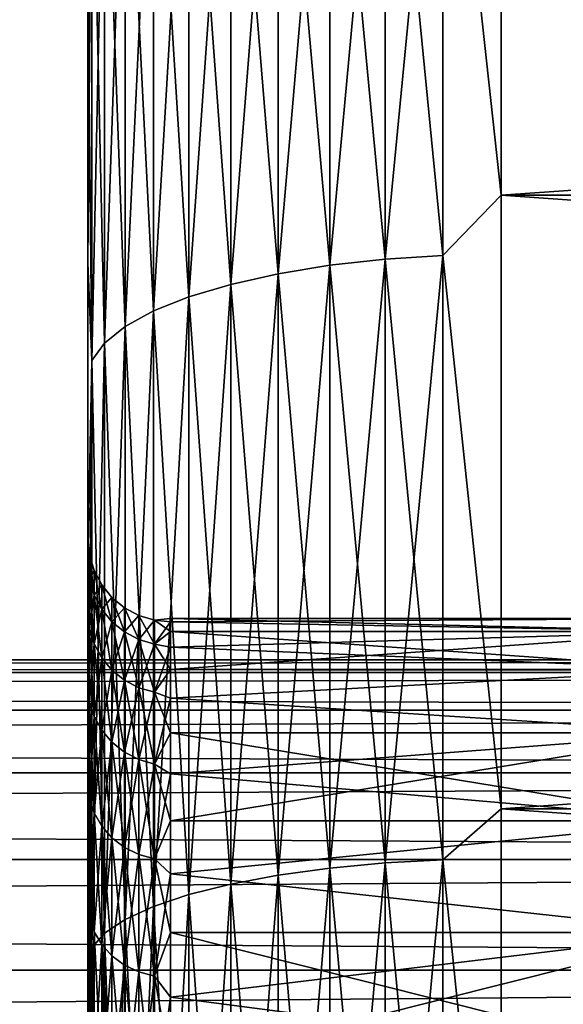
# Model space of a CAD drawing. Header units: metres. Extents: x -17 to 65, y -30 to 30.
# Tile 301 of 413: x 42.8 to 44.2, y 7.2 to 9.5. Entities that reach past the tile are written whole.
import ezdxf

# ---------------------------------------------------------------- set-up
doc = ezdxf.new("R2010")
doc.units = ezdxf.units.M
doc.layers.add('solid_508461', color=7, linetype='CONTINUOUS')

msp = doc.modelspace()

# ---------------------------------------------------------------- linework, layer by layer
at = {"layer": 'solid_508461'}
for points in [[(43.858959, 10.415686, 28.12319), (44, 9.123446, 28.579062), (44, 10.582563, 28.071505)], [(43.858959, 10.415686, -28.12319), (44, 10.582563, -28.071505), (44, 9.123446, -28.579062)], [(44, 9.123446, 28.579062), (65, 9.123444, 28.579062), (65, 10.582579, 28.071493)], [(44, 10.582563, 28.071505), (44, 9.123446, 28.579062), (65, 10.582579, 28.071493)], [(44, 10.582563, -28.071505), (65, 10.582579, -28.071493), (65, 9.123444, -28.579062)], [(44, 9.123446, -28.579062), (44, 10.582563, -28.071505), (65, 9.123444, -28.579062)], [(43.719364, 10.405201, -28.094879), (43.719364, 8.968863, -28.585835), (43.585495, 10.387917, -28.04821)], [(43.719364, 10.405201, 28.094879), (43.585495, 10.387917, 28.04821), (43.585495, 8.953965, 28.538349)], [(43.719364, 8.968863, 28.585835), (43.719364, 10.405201, 28.094879), (43.585495, 8.953965, 28.538349)], [(43.858959, 10.415686, -28.12319), (43.858959, 8.977901, -28.614639), (43.719364, 10.405201, -28.094879)], [(43.858959, 10.415686, 28.12319), (43.719364, 10.405201, 28.094879), (43.719364, 8.968863, 28.585835)], [(43.858959, 8.977901, 28.614639), (43.858959, 10.415686, 28.12319), (43.719364, 8.968863, 28.585835)], [(43.858959, 8.977901, -28.614639), (43.719364, 8.968863, -28.585835), (43.719364, 10.405201, -28.094879)], [(43.858959, 8.977901, 28.614639), (44, 9.123446, 28.579062), (43.858959, 10.415686, 28.12319)], [(43.858959, 10.415686, -28.12319), (44, 9.123446, -28.579062), (43.858959, 8.977901, -28.614639)], [(43.585495, 10.387917, -28.04821), (43.585495, 8.953965, -28.538349), (43.460079, 10.364185, -27.984133)], [(43.585495, 10.387917, 28.04821), (43.460079, 10.364185, 27.984133), (43.460079, 8.93351, 28.473154)], [(43.585495, 8.953965, 28.538349), (43.585495, 10.387917, 28.04821), (43.460079, 8.93351, 28.473154)], [(43.719364, 8.968863, -28.585835), (43.585495, 8.953965, -28.538349), (43.585495, 10.387917, -28.04821)], [(43.460079, 10.364185, -27.984133), (43.460079, 8.93351, -28.473154), (43.34568, 10.334491, -27.903955)], [(43.460079, 10.364185, 27.984133), (43.34568, 10.334491, 27.903955), (43.34568, 8.907914, 28.391575)], [(43.460079, 8.93351, 28.473154), (43.460079, 10.364185, 27.984133), (43.34568, 8.907914, 28.391575)], [(43.585495, 8.953965, -28.538349), (43.460079, 8.93351, -28.473154), (43.460079, 10.364185, -27.984133)], [(43.34568, 10.334491, -27.903955), (43.34568, 8.907914, -28.391575), (43.244625, 10.299438, -27.809313)], [(43.34568, 10.334491, 27.903955), (43.244625, 10.299438, 27.809313), (43.244625, 8.877701, 28.295279)], [(43.34568, 8.907914, 28.391575), (43.34568, 10.334491, 27.903955), (43.244625, 8.877701, 28.295279)], [(43.460079, 8.93351, -28.473154), (43.34568, 8.907914, -28.391575), (43.34568, 10.334491, -27.903955)], [(43.244625, 10.299438, -27.809313), (43.244625, 8.877701, -28.295279), (43.158978, 10.259745, -27.702137)], [(43.244625, 10.299438, 27.809313), (43.158978, 10.259745, 27.702137), (43.158978, 8.843487, 28.18623)], [(43.244625, 8.877701, 28.295279), (43.244625, 10.299438, 27.809313), (43.158978, 8.843487, 28.18623)], [(43.34568, 8.907914, -28.391575), (43.244625, 8.877701, -28.295279), (43.244625, 10.299438, -27.809313)], [(43.158978, 10.259745, -27.702137), (43.158978, 8.843487, -28.18623), (43.090488, 10.216218, -27.584612)], [(43.158978, 10.259745, 27.702137), (43.090488, 10.216218, 27.584612), (43.090488, 8.805968, 28.06665)], [(43.158978, 8.843487, 28.18623), (43.158978, 10.259745, 27.702137), (43.090488, 8.805968, 28.06665)], [(43.244625, 8.877701, -28.295279), (43.158978, 8.843487, -28.18623), (43.158978, 10.259745, -27.702137)], [(43.090488, 10.216218, -27.584612), (43.090488, 8.805968, -28.06665), (43.040546, 10.169747, -27.459135)], [(43.090488, 10.216218, 27.584612), (43.040546, 10.169747, 27.459135), (43.040546, 8.765912, 27.938982)], [(43.090488, 8.805968, 28.06665), (43.090488, 10.216218, 27.584612), (43.040546, 8.765912, 27.938982)], [(43.158978, 8.843487, -28.18623), (43.090488, 8.805968, -28.06665), (43.090488, 10.216218, -27.584612)], [(43.040546, 10.169747, -27.459135), (43.040546, 8.765912, -27.938982), (43.010178, 10.121279, -27.328268)], [(43.040546, 10.169747, 27.459135), (43.010178, 10.121279, 27.328268), (43.010178, 8.724134, 27.805826)], [(43.040546, 8.765912, 27.938982), (43.040546, 10.169747, 27.459135), (43.010178, 8.724134, 27.805826)], [(43.090488, 8.805968, -28.06665), (43.040546, 8.765912, -27.938982), (43.040546, 10.169747, -27.459135)], [(43.010178, 10.121279, -27.328268), (43.010178, 8.724134, -27.805826), (43, 9.678773, -27.337179)], [(43.010178, 10.121279, 27.328268), (43, 9.678763, 27.337181), (43, 8.95975, 27.581203)], [(43.010178, 8.724134, 27.805826), (43.010178, 10.121279, 27.328268), (43, 8.95975, 27.581203)], [(43.040546, 8.765912, -27.938982), (43.010178, 8.724134, -27.805826), (43.010178, 10.121279, -27.328268)], [(43, 9.678763, 27.337181), (43, 9.678773, -27.337179), (43, 8.959761, -27.5812)], [(43.010178, 8.724134, -27.805826), (43, 8.959761, -27.5812), (43, 9.678773, -27.337179)], [(43, 8.95975, 27.581203), (43, 9.678763, 27.337181), (43, 8.959761, -27.5812)], [(43.858959, 8.977901, 28.614639), (44, 7.640134, 29.010832), (44, 9.123446, 28.579062)], [(43.858959, 8.977901, -28.614639), (44, 9.123446, -28.579062), (44, 7.640134, -29.010832)], [(44, 9.123446, 28.579062), (44, 7.640134, 29.010832), (65, 9.123444, 28.579062)], [(44, 9.123446, -28.579062), (65, 9.123444, -28.579062), (65, 7.640128, -29.010834)], [(44, 7.640134, -29.010832), (44, 9.123446, -28.579062), (65, 7.640128, -29.010834)], [(44, 7.640134, 29.010832), (65, 7.640128, 29.010834), (65, 9.123444, 28.579062)], [(43.858959, 8.977901, -28.614639), (43.858959, 7.51707, -29.032637), (43.719364, 8.968863, -28.585835)], [(43.858959, 8.977901, 28.614639), (43.719364, 8.968863, 28.585835), (43.719364, 7.509503, 29.00341)], [(43.858959, 7.51707, 29.032637), (43.858959, 8.977901, 28.614639), (43.719364, 7.509503, 29.00341)], [(43.858959, 7.51707, 29.032637), (44, 7.640134, 29.010832), (43.858959, 8.977901, 28.614639)], [(43.858959, 8.977901, -28.614639), (44, 7.640134, -29.010832), (43.858959, 7.51707, -29.032637)], [(43, 8.95975, 27.581203), (43, 8.959761, -27.5812), (43, 8.234704, -27.806286)], [(43.010178, 8.724134, -27.805826), (43, 8.234704, -27.806286), (43, 8.959761, -27.5812)], [(43, 8.292507, -0.352566), (43, 8.95975, 27.581203), (43, 8.234704, -27.806286)], [(43, 8.292507, 0.352562), (43, 8.234694, 27.80629), (43, 8.95975, 27.581203)], [(43.010178, 8.724134, 27.805826), (43, 8.95975, 27.581203), (43, 8.234694, 27.80629)], [(43, 8.292507, -0.352566), (43, 8.292507, 0.352562), (43, 8.95975, 27.581203)], [(43.585495, 8.953965, -28.538349), (43.585495, 7.497029, -28.955233), (43.460079, 8.93351, -28.473154)], [(43.585495, 8.953965, 28.538349), (43.460079, 8.93351, 28.473154), (43.460079, 7.479902, 28.889082)], [(43.585495, 7.497029, 28.955233), (43.585495, 8.953965, 28.538349), (43.460079, 7.479902, 28.889082)], [(43.719364, 8.968863, -28.585835), (43.719364, 7.509503, -29.00341), (43.585495, 8.953965, -28.538349)], [(43.719364, 8.968863, 28.585835), (43.585495, 8.953965, 28.538349), (43.585495, 7.497029, 28.955233)], [(43.719364, 7.509503, 29.00341), (43.719364, 8.968863, 28.585835), (43.585495, 7.497029, 28.955233)], [(43.719364, 7.509503, -29.00341), (43.585495, 7.497029, -28.955233), (43.585495, 8.953965, -28.538349)], [(43.858959, 7.51707, -29.032637), (43.719364, 7.509503, -29.00341), (43.719364, 8.968863, -28.585835)], [(43.460079, 8.93351, -28.473154), (43.460079, 7.479902, -28.889082), (43.34568, 8.907914, -28.391575)], [(43.460079, 8.93351, 28.473154), (43.34568, 8.907914, 28.391575), (43.34568, 7.458471, 28.806313)], [(43.460079, 7.479902, 28.889082), (43.460079, 8.93351, 28.473154), (43.34568, 7.458471, 28.806313)], [(43.585495, 7.497029, -28.955233), (43.460079, 7.479902, -28.889082), (43.460079, 8.93351, -28.473154)], [(43.34568, 8.907914, -28.391575), (43.34568, 7.458471, -28.806313), (43.244625, 8.877701, -28.295279)], [(43.34568, 8.907914, 28.391575), (43.244625, 8.877701, 28.295279), (43.244625, 7.433174, 28.708611)], [(43.34568, 7.458471, 28.806313), (43.34568, 8.907914, 28.391575), (43.244625, 7.433174, 28.708611)], [(43.460079, 7.479902, -28.889082), (43.34568, 7.458471, -28.806313), (43.34568, 8.907914, -28.391575)], [(43.244625, 8.877701, -28.295279), (43.244625, 7.433174, -28.708611), (43.158978, 8.843487, -28.18623)], [(43.244625, 8.877701, 28.295279), (43.158978, 8.843487, 28.18623), (43.158978, 7.404527, 28.597967)], [(43.244625, 7.433174, 28.708611), (43.244625, 8.877701, 28.295279), (43.158978, 7.404527, 28.597967)], [(43.34568, 7.458471, -28.806313), (43.244625, 7.433174, -28.708611), (43.244625, 8.877701, -28.295279)], [(43.158978, 8.843487, -28.18623), (43.158978, 7.404527, -28.597967), (43.090488, 8.805968, -28.06665)], [(43.158978, 8.843487, 28.18623), (43.090488, 8.805968, 28.06665), (43.090488, 7.373113, 28.476643)], [(43.158978, 7.404527, 28.597967), (43.158978, 8.843487, 28.18623), (43.090488, 7.373113, 28.476643)], [(43.244625, 7.433174, -28.708611), (43.158978, 7.404527, -28.597967), (43.158978, 8.843487, -28.18623)], [(43.090488, 8.805968, -28.06665), (43.090488, 7.373113, -28.476643), (43.040546, 8.765912, -27.938982)], [(43.090488, 8.805968, 28.06665), (43.040546, 8.765912, 27.938982), (43.040546, 7.339575, 28.347109)], [(43.090488, 7.373113, 28.476643), (43.090488, 8.805968, 28.06665), (43.040546, 7.339575, 28.347109)], [(43.158978, 7.404527, -28.597967), (43.090488, 7.373113, -28.476643), (43.090488, 8.805968, -28.06665)], [(43.040546, 8.765912, -27.938982), (43.040546, 7.339575, -28.347109), (43.010178, 8.724134, -27.805826)], [(43.040546, 8.765912, 27.938982), (43.010178, 8.724134, 27.805826), (43.010178, 7.304595, 28.212008)], [(43.040546, 7.339575, 28.347109), (43.040546, 8.765912, 27.938982), (43.010178, 7.304595, 28.212008)], [(43.090488, 7.373113, -28.476643), (43.040546, 7.339575, -28.347109), (43.040546, 8.765912, -27.938982)], [(43.010178, 8.724134, -27.805826), (43.010178, 7.304595, -28.212008), (43, 8.234704, -27.806286)], [(43.010178, 8.724134, 27.805826), (43, 8.234694, 27.80629), (43, 7.503866, 28.012354)], [(43.010178, 7.304595, 28.212008), (43.010178, 8.724134, 27.805826), (43, 7.503866, 28.012354)], [(43.040546, 7.339575, -28.347109), (43.010178, 7.304595, -28.212008), (43.010178, 8.724134, -27.805826)], [(43, 8.23267, -1.055049), (43, 8.292507, -0.352566), (43, 8.234704, -27.806286)], [(43, 8.292507, 0.352562), (43, 8.232671, 1.055044), (43, 8.234694, 27.80629)], [(43.003796, 8.194301, 1.049321), (43, 8.232671, 1.055044), (43, 8.292507, 0.352562)], [(43.003796, 8.25377, 0.350616), (43, 8.292507, 0.352562), (43, 8.292507, -0.352566)], [(43.003796, 8.194301, 1.049321), (43, 8.292507, 0.352562), (43.003796, 8.25377, 0.350616)], [(43.003796, 8.194301, -1.049321), (43, 8.292507, -0.352566), (43, 8.23267, -1.055049)], [(43.003796, 8.25377, -0.350616), (43, 8.292507, -0.352566), (43.003796, 8.194301, -1.049321)], [(43.003796, 8.25377, 0.350616), (43, 8.292507, -0.352566), (43.003796, 8.25377, -0.350616)], [(43, 8.23267, -1.055049), (43, 8.234704, -27.806286), (43, 7.503875, -28.012352)], [(43.010178, 7.304595, -28.212008), (43, 7.503875, -28.012352), (43, 8.234704, -27.806286)], [(43, 7.700548, 3.097018), (43, 7.503866, 28.012354), (43, 8.234694, 27.80629)], [(43, 7.935623, 2.432258), (43, 7.700548, 3.097018), (43, 8.234694, 27.80629)], [(43, 8.113411, 1.750009), (43, 7.935623, 2.432258), (43, 8.234694, 27.80629)], [(43, 8.232671, 1.055044), (43, 8.113411, 1.750009), (43, 8.234694, 27.80629)], [(43.003796, 8.25377, -0.350616), (43.015148, 8.216235, -0.349021), (43.015148, 8.216235, 0.349021)], [(43.003796, 8.25377, -0.350616), (43.003796, 8.194301, -1.049321), (43.015148, 8.216235, -0.349021)], [(43.003796, 8.25377, 0.350616), (43.015148, 8.216235, 0.349021), (43.015148, 8.157037, 1.044549)], [(43.003796, 8.25377, 0.350616), (43.003796, 8.25377, -0.350616), (43.015148, 8.216235, 0.349021)], [(43.003796, 8.194301, 1.049321), (43.003796, 8.25377, 0.350616), (43.015148, 8.157037, 1.044549)], [(43.003796, 8.075792, 1.740466), (43, 8.113411, 1.750009), (43, 8.232671, 1.055044)], [(43.003796, 8.075792, 1.740466), (43, 8.232671, 1.055044), (43.003796, 8.194301, 1.049321)], [(43, 8.11341, -1.750013), (43, 8.23267, -1.055049), (43, 7.503875, -28.012352)], [(43.003796, 8.075792, -1.740466), (43, 8.23267, -1.055049), (43, 8.11341, -1.750013)], [(43.003796, 8.194301, -1.049321), (43, 8.23267, -1.055049), (43.003796, 8.075792, -1.740466)], [(43.003796, 8.194301, -1.049321), (43.015148, 8.157037, -1.044549), (43.015148, 8.216235, -0.349021)], [(43.015148, 8.216235, -0.349021), (43.033619, 8.181638, -0.347552), (43.033619, 8.181638, 0.347552)], [(43.015148, 8.216235, -0.349021), (43.015148, 8.157037, -1.044549), (43.033619, 8.181638, -0.347552)], [(43.015148, 8.216235, 0.349021), (43.033619, 8.181638, 0.347552), (43.033619, 8.122689, 1.040151)], [(43.015148, 8.216235, 0.349021), (43.015148, 8.216235, -0.349021), (43.033619, 8.181638, 0.347552)], [(43.015148, 8.157037, 1.044549), (43.015148, 8.216235, 0.349021), (43.033619, 8.122689, 1.040151)], [(43.003796, 8.194301, -1.049321), (43.003796, 8.075792, -1.740466), (43.015148, 8.157037, -1.044549)], [(43.003796, 8.194301, 1.049321), (43.015148, 8.157037, 1.044549), (43.015148, 8.039067, 1.732551)], [(43.003796, 8.075792, 1.740466), (43.003796, 8.194301, 1.049321), (43.015148, 8.039067, 1.732551)], [(43.015148, 8.157037, -1.044549), (43.033619, 8.122689, -1.040151), (43.033619, 8.181638, -0.347552)], [(43.033619, 8.181638, -0.347552), (43.058495, 8.151311, -0.346263), (43.058495, 8.151311, 0.346263)], [(43.033619, 8.181638, -0.347552), (43.033619, 8.122689, -1.040151), (43.058495, 8.151311, -0.346263)], [(43.033619, 8.181638, 0.347552), (43.058495, 8.151311, 0.346263), (43.058495, 8.092581, 1.036295)], [(43.033619, 8.181638, 0.347552), (43.033619, 8.181638, -0.347552), (43.058495, 8.151311, 0.346263)], [(43.033619, 8.122689, 1.040151), (43.033619, 8.181638, 0.347552), (43.058495, 8.092581, 1.036295)], [(43.003796, 8.075792, -1.740466), (43.015148, 8.039067, -1.732551), (43.015148, 8.157037, -1.044549)], [(43.015148, 8.157037, -1.044549), (43.015148, 8.039067, -1.732551), (43.033619, 8.122689, -1.040151)], [(43.015148, 8.157037, 1.044549), (43.033619, 8.122689, 1.040151), (43.033619, 8.005216, 1.725256)], [(43.015148, 8.039067, 1.732551), (43.015148, 8.157037, 1.044549), (43.033619, 8.005216, 1.725256)], [(43.033619, 8.122689, -1.040151), (43.058495, 8.092581, -1.036295), (43.058495, 8.151311, -0.346263)], [(43.058495, 8.151311, -0.346263), (43.088821, 8.126421, -0.345206), (43.088821, 8.126421, 0.345206)], [(43.058495, 8.151311, -0.346263), (43.058495, 8.092581, -1.036295), (43.088821, 8.126421, -0.345206)], [(43.058495, 8.151311, 0.346263), (43.088821, 8.126421, 0.345206), (43.088821, 8.06787, 1.033131)], [(43.058495, 8.151311, 0.346263), (43.058495, 8.151311, -0.346263), (43.088821, 8.126421, 0.345206)], [(43.058495, 8.092581, 1.036295), (43.058495, 8.151311, 0.346263), (43.088821, 8.06787, 1.033131)], [(43.015148, 8.039067, -1.732551), (43.033619, 8.005216, -1.725256), (43.033619, 8.122689, -1.040151)], [(43.033619, 8.122689, -1.040151), (43.033619, 8.005216, -1.725256), (43.058495, 8.092581, -1.036295)], [(43.033619, 8.122689, 1.040151), (43.058495, 8.092581, 1.036295), (43.058495, 7.975543, 1.718861)], [(43.033619, 8.005216, 1.725256), (43.033619, 8.122689, 1.040151), (43.058495, 7.975543, 1.718861)], [(43.058495, 8.092581, -1.036295), (43.088821, 8.06787, -1.033131), (43.088821, 8.126421, -0.345206)], [(43.088821, 8.126421, -0.345206), (43.123428, 8.107927, -0.344421), (43.123428, 8.107927, 0.344421)], [(43.088821, 8.126421, -0.345206), (43.088821, 8.06787, -1.033131), (43.123428, 8.107927, -0.344421)], [(43.088821, 8.126421, 0.345206), (43.123428, 8.107927, 0.344421), (43.123428, 8.049509, 1.03078)], [(43.088821, 8.126421, 0.345206), (43.088821, 8.126421, -0.345206), (43.123428, 8.107927, 0.344421)], [(43.088821, 8.06787, 1.033131), (43.088821, 8.126421, 0.345206), (43.123428, 8.049509, 1.03078)], [(43.003796, 7.899097, 2.419071), (43, 7.935623, 2.432258), (43, 8.113411, 1.750009)], [(43.003796, 7.899097, 2.419071), (43, 8.113411, 1.750009), (43.003796, 8.075792, 1.740466)], [(43, 7.935622, -2.432262), (43, 8.11341, -1.750013), (43, 7.503875, -28.012352)], [(43.003796, 7.899097, -2.419071), (43, 8.11341, -1.750013), (43, 7.935622, -2.432262)], [(43.003796, 8.075792, -1.740466), (43, 8.11341, -1.750013), (43.003796, 7.899097, -2.419071)], [(43.033619, 8.005216, -1.725256), (43.058495, 7.975543, -1.718861), (43.058495, 8.092581, -1.036295)], [(43.058495, 8.092581, -1.036295), (43.058495, 7.975543, -1.718861), (43.088821, 8.06787, -1.033131)], [(43.058495, 8.092581, 1.036295), (43.088821, 8.06787, 1.033131), (43.088821, 7.95119, 1.713612)], [(43.058495, 7.975543, 1.718861), (43.058495, 8.092581, 1.036295), (43.088821, 7.95119, 1.713612)], [(43.088821, 8.06787, -1.033131), (43.123428, 8.049509, -1.03078), (43.123428, 8.107927, -0.344421)], [(43.123428, 8.107927, -0.344421), (43.16098, 8.096541, -0.343937), (43.16098, 8.096541, 0.343937)], [(43.123428, 8.107927, -0.344421), (43.123428, 8.049509, -1.03078), (43.16098, 8.096541, -0.343937)], [(43.123428, 8.107927, 0.344421), (43.16098, 8.096541, 0.343937), (43.16098, 8.038205, 1.029333)], [(43.123428, 8.107927, 0.344421), (43.123428, 8.107927, -0.344421), (43.16098, 8.096541, 0.343937)], [(43.123428, 8.049509, 1.03078), (43.123428, 8.107927, 0.344421), (43.16098, 8.038205, 1.029333)], [(43.123428, 8.049509, -1.03078), (43.16098, 8.038205, -1.029333), (43.16098, 8.096541, -0.343937)], [(43.16098, 8.096541, -0.343937), (43.200001, 8.092291, -0.353317), (43.200001, 8.1, 0)], [(43.16098, 8.096541, 0.343937), (43.200001, 8.1, 0), (43.200001, 8.092291, 0.353317)], [(43.16098, 8.096541, 0.343937), (43.16098, 8.096541, -0.343937), (43.200001, 8.1, 0)], [(43.16098, 8.096541, -0.343937), (43.16098, 8.038205, -1.029333), (43.200001, 8.092291, -0.353317)], [(43.16098, 8.096541, 0.343937), (43.200001, 8.092291, 0.353317), (43.200001, 8.069177, 0.705961)], [(43.16098, 8.038205, 1.029333), (43.16098, 8.096541, 0.343937), (43.200001, 8.069177, 0.705961)], [(43.16098, 8.038205, -1.029333), (43.200001, 8.069177, -0.705961), (43.200001, 8.092291, -0.353317)], [(43.200001, 8.1, 0), (44.5, 8.099993), (44.5, 8.06918, 0.705921)], [(43.200001, 8.1, 0), (43.200001, 8.092291, -0.353317), (44.5, 8.099993)], [(43.200001, 8.092291, 0.353317), (43.200001, 8.1, 0), (44.5, 8.06918, 0.705921)], [(43.200001, 8.092291, -0.353317), (44.5, 8.06918, -0.705921), (44.5, 8.099993)], [(43.200001, 8.092291, -0.353317), (43.200001, 8.069177, -0.705961), (44.5, 8.06918, -0.705921)], [(43.200001, 8.069177, 0.705961), (43.200001, 8.092291, 0.353317), (44.5, 8.06918, 0.705921)], [(43.003796, 8.075792, -1.740466), (43.003796, 7.899097, -2.419071), (43.015148, 8.039067, -1.732551)], [(43.003796, 8.075792, 1.740466), (43.015148, 8.039067, 1.732551), (43.015148, 7.863175, 2.408071)], [(43.003796, 7.899097, 2.419071), (43.003796, 8.075792, 1.740466), (43.015148, 7.863175, 2.408071)], [(43.058495, 7.975543, -1.718861), (43.088821, 7.95119, -1.713612), (43.088821, 8.06787, -1.033131)], [(43.088821, 8.06787, -1.033131), (43.088821, 7.95119, -1.713612), (43.123428, 8.049509, -1.03078)], [(43.088821, 8.06787, 1.033131), (43.123428, 8.049509, 1.03078), (43.123428, 7.933095, 1.709713)], [(43.088821, 7.95119, 1.713612), (43.088821, 8.06787, 1.033131), (43.123428, 7.933095, 1.709713)], [(43.16098, 8.038205, -1.029333), (43.200001, 8.030704, -1.057262), (43.200001, 8.069177, -0.705961)], [(43.16098, 8.038205, 1.029333), (43.200001, 8.069177, 0.705961), (43.200001, 8.030704, 1.057262)], [(43.200001, 7.976943, -1.40655), (44.5, 7.976933, -1.406573), (44.5, 8.06918, -0.705921)], [(43.200001, 8.030704, -1.057262), (43.200001, 7.976943, -1.40655), (44.5, 8.06918, -0.705921)], [(43.200001, 8.069177, -0.705961), (43.200001, 8.030704, -1.057262), (44.5, 8.06918, -0.705921)], [(43.200001, 8.069177, 0.705961), (44.5, 8.06918, 0.705921), (44.5, 7.976933, 1.406573)], [(43.200001, 8.030704, 1.057262), (43.200001, 8.069177, 0.705961), (44.5, 7.976933, 1.406573)], [(43.088821, 7.95119, -1.713612), (43.123428, 7.933095, -1.709713), (43.123428, 8.049509, -1.03078)], [(43.123428, 8.049509, -1.03078), (43.123428, 7.933095, -1.709713), (43.16098, 8.038205, -1.029333)], [(43.123428, 8.049509, 1.03078), (43.16098, 8.038205, 1.029333), (43.16098, 7.921954, 1.707312)], [(43.123428, 7.933095, 1.709713), (43.123428, 8.049509, 1.03078), (43.16098, 7.921954, 1.707312)], [(43.003796, 7.899097, -2.419071), (43.015148, 7.863175, -2.408071), (43.015148, 8.039067, -1.732551)], [(43.015148, 8.039067, -1.732551), (43.015148, 7.863175, -2.408071), (43.033619, 8.005216, -1.725256)], [(43.015148, 8.039067, 1.732551), (43.033619, 8.005216, 1.725256), (43.033619, 7.830065, 2.397931)], [(43.015148, 7.863175, 2.408071), (43.015148, 8.039067, 1.732551), (43.033619, 7.830065, 2.397931)], [(43.123428, 7.933095, -1.709713), (43.16098, 7.921954, -1.707312), (43.16098, 8.038205, -1.029333)], [(43.16098, 8.038205, -1.029333), (43.16098, 7.921954, -1.707312), (43.200001, 8.030704, -1.057262)], [(43.16098, 8.038205, 1.029333), (43.200001, 8.030704, 1.057262), (43.200001, 7.976943, 1.40655)], [(43.16098, 7.921954, 1.707312), (43.16098, 8.038205, 1.029333), (43.200001, 7.976943, 1.40655)], [(43.16098, 7.921954, -1.707312), (43.200001, 7.976943, -1.40655), (43.200001, 8.030704, -1.057262)], [(43.200001, 7.976943, 1.40655), (43.200001, 8.030704, 1.057262), (44.5, 7.976933, 1.406573)], [(52, 8.000004), (13.5, 7.999997), (13.5, 7.969555, 0.697266)], [(52, 8.000004), (52, 7.969554, -0.697277), (13.5, 7.999997)], [(52, 7.969554, 0.697277), (52, 8.000004), (13.5, 7.969555, 0.697266)], [(52, 7.969554, -0.697277), (13.5, 7.969555, -0.697266), (13.5, 7.999997)], [(43.015148, 7.863175, -2.408071), (43.033619, 7.830065, -2.397931), (43.033619, 8.005216, -1.725256)], [(43.033619, 8.005216, -1.725256), (43.033619, 7.830065, -2.397931), (43.058495, 7.975543, -1.718861)], [(43.033619, 8.005216, 1.725256), (43.058495, 7.975543, 1.718861), (43.058495, 7.801041, 2.389042)], [(43.033619, 7.830065, 2.397931), (43.033619, 8.005216, 1.725256), (43.058495, 7.801041, 2.389042)], [(43.033619, 7.830065, -2.397931), (43.058495, 7.801041, -2.389042), (43.058495, 7.975543, -1.718861)], [(43.058495, 7.975543, -1.718861), (43.058495, 7.801041, -2.389042), (43.088821, 7.95119, -1.713612)], [(43.058495, 7.975543, 1.718861), (43.088821, 7.95119, 1.713612), (43.088821, 7.777221, 2.381747)], [(43.058495, 7.801041, 2.389042), (43.058495, 7.975543, 1.718861), (43.088821, 7.777221, 2.381747)], [(43.16098, 7.921954, -1.707312), (43.200001, 7.907998, -1.753161), (43.200001, 7.976943, -1.40655)], [(43.16098, 7.921954, 1.707312), (43.200001, 7.976943, 1.40655), (43.200001, 7.907998, 1.753161)], [(43.200001, 7.976943, -1.40655), (43.200001, 7.907998, -1.753161), (44.5, 7.976933, -1.406573)], [(43.200001, 7.907998, 1.753161), (43.200001, 7.976943, 1.40655), (44.5, 7.976933, 1.406573)], [(43.200001, 7.907998, -1.753161), (44.5, 7.824023, -2.096348), (44.5, 7.976933, -1.406573)], [(43.200001, 7.907998, 1.753161), (44.5, 7.976933, 1.406573), (44.5, 7.824023, 2.096348)], [(52, 7.87846, -1.389211), (13.5, 7.878464, -1.389162), (13.5, 7.969555, -0.697266)], [(52, 7.969554, -0.697277), (52, 7.87846, -1.389211), (13.5, 7.969555, -0.697266)], [(52, 7.969554, 0.697277), (13.5, 7.969555, 0.697266), (13.5, 7.878464, 1.389162)], [(52, 7.87846, 1.389211), (52, 7.969554, 0.697277), (13.5, 7.878464, 1.389162)], [(43.058495, 7.801041, -2.389042), (43.088821, 7.777221, -2.381747), (43.088821, 7.95119, -1.713612)], [(43.088821, 7.95119, -1.713612), (43.088821, 7.777221, -2.381747), (43.123428, 7.933095, -1.709713)], [(43.088821, 7.95119, 1.713612), (43.123428, 7.933095, 1.709713), (43.123428, 7.759521, 2.376327)], [(43.088821, 7.777221, 2.381747), (43.088821, 7.95119, 1.713612), (43.123428, 7.759521, 2.376327)], [(43.003796, 7.665489, 3.080247), (43, 7.700548, 3.097018), (43, 7.935623, 2.432258)], [(43.003796, 7.665489, 3.080247), (43, 7.935623, 2.432258), (43.003796, 7.899097, 2.419071)], [(43, 7.700546, -3.097023), (43, 7.935622, -2.432262), (43, 7.503875, -28.012352)], [(43.003796, 7.665489, -3.080247), (43, 7.935622, -2.432262), (43, 7.700546, -3.097023)], [(43.003796, 7.899097, -2.419071), (43, 7.935622, -2.432262), (43.003796, 7.665489, -3.080247)], [(43.088821, 7.777221, -2.381747), (43.123428, 7.759521, -2.376327), (43.123428, 7.933095, -1.709713)], [(43.123428, 7.933095, -1.709713), (43.123428, 7.759521, -2.376327), (43.16098, 7.921954, -1.707312)], [(43.123428, 7.933095, 1.709713), (43.16098, 7.921954, 1.707312), (43.16098, 7.748625, 2.37299)], [(43.123428, 7.759521, 2.376327), (43.123428, 7.933095, 1.709713), (43.16098, 7.748625, 2.37299)], [(43.123428, 7.759521, -2.376327), (43.16098, 7.748625, -2.37299), (43.16098, 7.921954, -1.707312)], [(43.16098, 7.921954, -1.707312), (43.16098, 7.748625, -2.37299), (43.200001, 7.907998, -1.753161)], [(43.16098, 7.921954, 1.707312), (43.200001, 7.907998, 1.753161), (43.200001, 7.823999, 2.096434)], [(43.16098, 7.748625, 2.37299), (43.16098, 7.921954, 1.707312), (43.200001, 7.823999, 2.096434)], [(43.16098, 7.748625, -2.37299), (43.200001, 7.823999, -2.096434), (43.200001, 7.907998, -1.753161)], [(43.200001, 7.907998, -1.753161), (43.200001, 7.823999, -2.096434), (44.5, 7.824023, -2.096348)], [(43.200001, 7.823999, 2.096434), (43.200001, 7.907998, 1.753161), (44.5, 7.824023, 2.096348)], [(52, 7.72739, -2.070597), (13.5, 7.727397, -2.07058), (13.5, 7.878464, -1.389162)], [(52, 7.87846, -1.389211), (52, 7.72739, -2.070597), (13.5, 7.878464, -1.389162)], [(52, 7.87846, 1.389211), (13.5, 7.878464, 1.389162), (13.5, 7.727397, 2.07058)], [(52, 7.72739, 2.070597), (52, 7.87846, 1.389211), (13.5, 7.727397, 2.07058)], [(43.003796, 7.899097, -2.419071), (43.003796, 7.665489, -3.080247), (43.015148, 7.863175, -2.408071)], [(43.003796, 7.899097, 2.419071), (43.015148, 7.863175, 2.408071), (43.015148, 7.63063, 3.066239)], [(43.003796, 7.665489, 3.080247), (43.003796, 7.899097, 2.419071), (43.015148, 7.63063, 3.066239)], [(43.003796, 7.665489, -3.080247), (43.015148, 7.63063, -3.066239), (43.015148, 7.863175, -2.408071)], [(43.015148, 7.863175, -2.408071), (43.015148, 7.63063, -3.066239), (43.033619, 7.830065, -2.397931)], [(43.015148, 7.863175, 2.408071), (43.033619, 7.830065, 2.397931), (43.033619, 7.598499, 3.053328)], [(43.015148, 7.63063, 3.066239), (43.015148, 7.863175, 2.408071), (43.033619, 7.598499, 3.053328)], [(43.015148, 7.63063, -3.066239), (43.033619, 7.598499, -3.053328), (43.033619, 7.830065, -2.397931)], [(43.033619, 7.830065, -2.397931), (43.033619, 7.598499, -3.053328), (43.058495, 7.801041, -2.389042)], [(43.033619, 7.830065, 2.397931), (43.058495, 7.801041, 2.389042), (43.058495, 7.570333, 3.04201)], [(43.033619, 7.598499, 3.053328), (43.033619, 7.830065, 2.397931), (43.058495, 7.570333, 3.04201)], [(43.16098, 7.748625, -2.37299), (43.200001, 7.725107, -2.435717), (43.200001, 7.823999, -2.096434)], [(43.16098, 7.748625, 2.37299), (43.200001, 7.823999, 2.096434), (43.200001, 7.725107, 2.435717)], [(43.200001, 7.61151, -2.770363), (44.5, 7.611491, -2.770402), (44.5, 7.824023, -2.096348)], [(43.200001, 7.725107, -2.435717), (43.200001, 7.61151, -2.770363), (44.5, 7.824023, -2.096348)], [(43.200001, 7.823999, -2.096434), (43.200001, 7.725107, -2.435717), (44.5, 7.824023, -2.096348)], [(43.200001, 7.823999, 2.096434), (44.5, 7.824023, 2.096348), (44.5, 7.611491, 2.770402)], [(43.200001, 7.725107, 2.435717), (43.200001, 7.823999, 2.096434), (44.5, 7.611491, 2.770402)], [(43.033619, 7.598499, -3.053328), (43.058495, 7.570333, -3.04201), (43.058495, 7.801041, -2.389042)], [(43.058495, 7.801041, -2.389042), (43.058495, 7.570333, -3.04201), (43.088821, 7.777221, -2.381747)], [(43.058495, 7.801041, 2.389042), (43.088821, 7.777221, 2.381747), (43.088821, 7.547217, 3.032721)], [(43.058495, 7.570333, 3.04201), (43.058495, 7.801041, 2.389042), (43.088821, 7.547217, 3.032721)], [(43.058495, 7.570333, -3.04201), (43.088821, 7.547217, -3.032721), (43.088821, 7.777221, -2.381747)], [(43.088821, 7.777221, -2.381747), (43.088821, 7.547217, -3.032721), (43.123428, 7.759521, -2.376327)], [(43.088821, 7.777221, 2.381747), (43.123428, 7.759521, 2.376327), (43.123428, 7.530041, 3.02582)], [(43.088821, 7.547217, 3.032721), (43.088821, 7.777221, 2.381747), (43.123428, 7.530041, 3.02582)], [(43.088821, 7.547217, -3.032721), (43.123428, 7.530041, -3.02582), (43.123428, 7.759521, -2.376327)], [(43.123428, 7.759521, -2.376327), (43.123428, 7.530041, -3.02582), (43.16098, 7.748625, -2.37299)], [(43.123428, 7.759521, 2.376327), (43.16098, 7.748625, 2.37299), (43.16098, 7.519467, 3.02157)], [(43.123428, 7.530041, 3.02582), (43.123428, 7.759521, 2.376327), (43.16098, 7.519467, 3.02157)], [(43.123428, 7.530041, -3.02582), (43.16098, 7.519467, -3.02157), (43.16098, 7.748625, -2.37299)], [(43.16098, 7.748625, -2.37299), (43.16098, 7.519467, -3.02157), (43.200001, 7.725107, -2.435717)], [(43.16098, 7.748625, 2.37299), (43.200001, 7.725107, 2.435717), (43.200001, 7.61151, 2.770363)], [(43.16098, 7.519467, 3.02157), (43.16098, 7.748625, 2.37299), (43.200001, 7.61151, 2.770363)], [(52, 7.517533, -2.736187), (13.5, 7.51755, -2.736134), (13.5, 7.727397, -2.07058)], [(52, 7.72739, -2.070597), (52, 7.517533, -2.736187), (13.5, 7.727397, -2.07058)], [(52, 7.72739, 2.070597), (13.5, 7.727397, 2.07058), (13.5, 7.51755, 2.736134)], [(52, 7.517533, 2.736187), (52, 7.72739, 2.070597), (13.5, 7.51755, 2.736134)], [(43.16098, 7.519467, -3.02157), (43.200001, 7.61151, -2.770363), (43.200001, 7.725107, -2.435717)], [(43.200001, 7.61151, 2.770363), (43.200001, 7.725107, 2.435717), (44.5, 7.611491, 2.770402)], [(43, 7.700548, 3.097018), (43, 7.409919, 3.739398), (43, 7.503866, 28.012354)], [(43.003796, 7.376651, 3.719229), (43, 7.409919, 3.739398), (43, 7.700548, 3.097018)], [(43.003796, 7.376651, 3.719229), (43, 7.700548, 3.097018), (43.003796, 7.665489, 3.080247)], [(43, 7.409917, -3.739402), (43, 7.700546, -3.097023), (43, 7.503875, -28.012352)], [(43.003796, 7.376651, -3.719229), (43, 7.700546, -3.097023), (43, 7.409917, -3.739402)], [(43.003796, 7.665489, -3.080247), (43, 7.700546, -3.097023), (43.003796, 7.376651, -3.719229)], [(43.003796, 7.665489, -3.080247), (43.003796, 7.376651, -3.719229), (43.015148, 7.63063, -3.066239)], [(43.003796, 7.665489, 3.080247), (43.015148, 7.63063, 3.066239), (43.015148, 7.343105, 3.702316)], [(43.003796, 7.376651, 3.719229), (43.003796, 7.665489, 3.080247), (43.015148, 7.343105, 3.702316)], [(43.858959, 7.51707, 29.032637), (44, 6.136563, 29.365671), (44, 7.640134, 29.010832)], [(43.858959, 7.51707, -29.032637), (44, 7.640134, -29.010832), (44, 6.136563, -29.365671)], [(44, 7.640134, 29.010832), (44, 6.136563, 29.365671), (65, 7.640128, 29.010834)], [(44, 7.640134, -29.010832), (65, 7.640128, -29.010834), (65, 6.136523, -29.365679)], [(44, 6.136563, -29.365671), (44, 7.640134, -29.010832), (65, 6.136523, -29.365679)], [(44, 6.136563, 29.365671), (65, 6.136523, 29.365679), (65, 7.640128, 29.010834)], [(43.003796, 7.376651, -3.719229), (43.015148, 7.343105, -3.702316), (43.015148, 7.63063, -3.066239)], [(43.015148, 7.63063, -3.066239), (43.015148, 7.343105, -3.702316), (43.033619, 7.598499, -3.053328)], [(43.015148, 7.63063, 3.066239), (43.033619, 7.598499, 3.053328), (43.033619, 7.312185, 3.686726)], [(43.015148, 7.343105, 3.702316), (43.015148, 7.63063, 3.066239), (43.033619, 7.312185, 3.686726)], [(43.015148, 7.343105, -3.702316), (43.033619, 7.312185, -3.686726), (43.033619, 7.598499, -3.053328)], [(43.033619, 7.598499, -3.053328), (43.033619, 7.312185, -3.686726), (43.058495, 7.570333, -3.04201)], [(43.033619, 7.598499, 3.053328), (43.058495, 7.570333, 3.04201), (43.058495, 7.28508, 3.67306)], [(43.033619, 7.312185, 3.686726), (43.033619, 7.598499, 3.053328), (43.058495, 7.28508, 3.67306)], [(43.16098, 7.519467, -3.02157), (43.200001, 7.483424, -3.099736), (43.200001, 7.61151, -2.770363)], [(43.16098, 7.519467, 3.02157), (43.200001, 7.61151, 2.770363), (43.200001, 7.483424, 3.099736)], [(43.200001, 7.61151, -2.770363), (43.200001, 7.483424, -3.099736), (44.5, 7.611491, -2.770402)], [(43.200001, 7.483424, 3.099736), (43.200001, 7.61151, 2.770363), (44.5, 7.611491, 2.770402)], [(43.200001, 7.483424, -3.099736), (44.5, 7.341137, -3.423116), (44.5, 7.611491, -2.770402)], [(43.200001, 7.483424, 3.099736), (44.5, 7.611491, 2.770402), (44.5, 7.341137, 3.423116)], [(43.033619, 7.312185, -3.686726), (43.058495, 7.28508, -3.67306), (43.058495, 7.570333, -3.04201)], [(43.058495, 7.570333, -3.04201), (43.058495, 7.28508, -3.67306), (43.088821, 7.547217, -3.032721)], [(43.058495, 7.570333, 3.04201), (43.088821, 7.547217, 3.032721), (43.088821, 7.262836, 3.661844)], [(43.058495, 7.28508, 3.67306), (43.058495, 7.570333, 3.04201), (43.088821, 7.262836, 3.661844)], [(43.058495, 7.28508, -3.67306), (43.088821, 7.262836, -3.661844), (43.088821, 7.547217, -3.032721)], [(43.088821, 7.547217, -3.032721), (43.088821, 7.262836, -3.661844), (43.123428, 7.530041, -3.02582)], [(43.088821, 7.547217, 3.032721), (43.123428, 7.530041, 3.02582), (43.123428, 7.246307, 3.653511)], [(43.088821, 7.262836, 3.661844), (43.088821, 7.547217, 3.032721), (43.123428, 7.246307, 3.653511)], [(43.088821, 7.262836, -3.661844), (43.123428, 7.246307, -3.653511), (43.123428, 7.530041, -3.02582)], [(43.123428, 7.530041, -3.02582), (43.123428, 7.246307, -3.653511), (43.16098, 7.519467, -3.02157)], [(43.123428, 7.530041, 3.02582), (43.16098, 7.519467, 3.02157), (43.16098, 7.236131, 3.648381)], [(43.123428, 7.246307, 3.653511), (43.123428, 7.530041, 3.02582), (43.16098, 7.236131, 3.648381)], [(52, 7.250447, -3.380962), (13.5, 7.250454, -3.380956), (13.5, 7.51755, -2.736134)], [(52, 7.517533, -2.736187), (52, 7.250447, -3.380962), (13.5, 7.51755, -2.736134)], [(52, 7.517533, 2.736187), (13.5, 7.51755, 2.736134), (13.5, 7.250454, 3.380956)], [(52, 7.250447, 3.380962), (52, 7.517533, 2.736187), (13.5, 7.250454, 3.380956)], [(43, 7.409917, -3.739402), (43, 7.503875, -28.012352), (43, 6.768013, -28.199183)], [(43.010178, 7.304595, -28.212008), (43, 6.768013, -28.199183), (43, 7.503875, -28.012352)], [(43, 7.065798, 4.354821), (43, 6.768005, 28.199184), (43, 7.503866, 28.012354)], [(43.010178, 7.304595, 28.212008), (43, 7.503866, 28.012354), (43, 6.768005, 28.199184)], [(43, 7.409919, 3.739398), (43, 7.065798, 4.354821), (43, 7.503866, 28.012354)], [(43.123428, 7.246307, -3.653511), (43.16098, 7.236131, -3.648381), (43.16098, 7.519467, -3.02157)], [(43.16098, 7.519467, -3.02157), (43.16098, 7.236131, -3.648381), (43.200001, 7.483424, -3.099736)], [(43.16098, 7.519467, 3.02157), (43.200001, 7.483424, 3.099736), (43.200001, 7.341093, 3.423208)], [(43.16098, 7.236131, 3.648381), (43.16098, 7.519467, 3.02157), (43.200001, 7.341093, 3.423208)], [(43.585495, 7.497029, -28.955233), (43.585495, 6.020848, -29.297787), (43.460079, 7.479902, -28.889082)], [(43.585495, 7.497029, 28.955233), (43.460079, 7.479902, 28.889082), (43.460079, 6.007093, 29.230854)], [(43.585495, 6.020848, 29.297787), (43.585495, 7.497029, 28.955233), (43.460079, 6.007093, 29.230854)], [(43.719364, 7.509503, -29.00341), (43.719364, 6.030866, -29.346535), (43.585495, 7.497029, -28.955233)], [(43.719364, 7.509503, 29.00341), (43.585495, 7.497029, 28.955233), (43.585495, 6.020848, 29.297787)], [(43.719364, 6.030866, 29.346535), (43.719364, 7.509503, 29.00341), (43.585495, 6.020848, 29.297787)], [(43.719364, 6.030866, -29.346535), (43.585495, 6.020848, -29.297787), (43.585495, 7.497029, -28.955233)], [(43.858959, 7.51707, -29.032637), (43.858959, 6.036943, -29.376106), (43.719364, 7.509503, -29.00341)], [(43.858959, 7.51707, 29.032637), (43.719364, 7.509503, 29.00341), (43.719364, 6.030866, 29.346535)], [(43.858959, 6.036943, 29.376106), (43.858959, 7.51707, 29.032637), (43.719364, 6.030866, 29.346535)], [(43.858959, 6.036943, -29.376106), (43.719364, 6.030866, -29.346535), (43.719364, 7.509503, -29.00341)], [(43.858959, 6.036943, 29.376106), (44, 6.136563, 29.365671), (43.858959, 7.51707, 29.032637)], [(43.858959, 7.51707, -29.032637), (44, 6.136563, -29.365671), (43.858959, 6.036943, -29.376106)], [(43.16098, 7.236131, -3.648381), (43.200001, 7.341093, -3.423208), (43.200001, 7.483424, -3.099736)], [(43.200001, 7.483424, -3.099736), (43.200001, 7.341093, -3.423208), (44.5, 7.341137, -3.423116)], [(43.200001, 7.341093, 3.423208), (43.200001, 7.483424, 3.099736), (44.5, 7.341137, 3.423116)], [(43.460079, 7.479902, -28.889082), (43.460079, 6.007093, -29.230854), (43.34568, 7.458471, -28.806313)], [(43.460079, 7.479902, 28.889082), (43.34568, 7.458471, 28.806313), (43.34568, 5.989882, 29.147106)], [(43.460079, 6.007093, 29.230854), (43.460079, 7.479902, 28.889082), (43.34568, 5.989882, 29.147106)], [(43.585495, 6.020848, -29.297787), (43.460079, 6.007093, -29.230854), (43.460079, 7.479902, -28.889082)], [(43.34568, 7.458471, -28.806313), (43.34568, 5.989882, -29.147106), (43.244625, 7.433174, -28.708611)], [(43.34568, 7.458471, 28.806313), (43.244625, 7.433174, 28.708611), (43.244625, 5.969566, 29.048246)], [(43.34568, 5.989882, 29.147106), (43.34568, 7.458471, 28.806313), (43.244625, 5.969566, 29.048246)], [(43.460079, 6.007093, -29.230854), (43.34568, 5.989882, -29.147106), (43.34568, 7.458471, -28.806313)], [(43.244625, 7.433174, -28.708611), (43.244625, 5.969566, -29.048246), (43.158978, 7.404527, -28.597967)], [(43.244625, 7.433174, 28.708611), (43.158978, 7.404527, 28.597967), (43.158978, 5.94656, 28.936295)], [(43.244625, 5.969566, 29.048246), (43.244625, 7.433174, 28.708611), (43.158978, 5.94656, 28.936295)], [(43.34568, 5.989882, -29.147106), (43.244625, 5.969566, -29.048246), (43.244625, 7.433174, -28.708611)], [(43.003796, 7.034664, 4.331414), (43, 7.065798, 4.354821), (43, 7.409919, 3.739398)], [(43.003796, 7.034664, 4.331414), (43, 7.409919, 3.739398), (43.003796, 7.376651, 3.719229)], [(43, 7.065795, -4.354824), (43, 7.409917, -3.739402), (43, 6.768013, -28.199183)], [(43.003796, 7.034664, -4.331414), (43, 7.409917, -3.739402), (43, 7.065795, -4.354824)], [(43.003796, 7.376651, -3.719229), (43, 7.409917, -3.739402), (43.003796, 7.034664, -4.331414)], [(43.158978, 7.404527, -28.597967), (43.158978, 5.94656, -28.936295), (43.090488, 7.373113, -28.476643)], [(43.158978, 7.404527, 28.597967), (43.090488, 7.373113, 28.476643), (43.090488, 5.921332, 28.813534)], [(43.158978, 5.94656, 28.936295), (43.158978, 7.404527, 28.597967), (43.090488, 5.921332, 28.813534)], [(43.244625, 5.969566, -29.048246), (43.158978, 5.94656, -28.936295), (43.158978, 7.404527, -28.597967)], [(43.003796, 7.376651, -3.719229), (43.003796, 7.034664, -4.331414), (43.015148, 7.343105, -3.702316)], [(43.003796, 7.376651, 3.719229), (43.015148, 7.343105, 3.702316), (43.015148, 7.002673, 4.311717)], [(43.003796, 7.034664, 4.331414), (43.003796, 7.376651, 3.719229), (43.015148, 7.002673, 4.311717)], [(43.090488, 7.373113, -28.476643), (43.090488, 5.921332, -28.813534), (43.040546, 7.339575, -28.347109)], [(43.090488, 7.373113, 28.476643), (43.040546, 7.339575, 28.347109), (43.040546, 5.894397, 28.682468)], [(43.090488, 5.921332, 28.813534), (43.090488, 7.373113, 28.476643), (43.040546, 5.894397, 28.682468)], [(43.158978, 5.94656, -28.936295), (43.090488, 5.921332, -28.813534), (43.090488, 7.373113, -28.476643)], [(43.003796, 7.034664, -4.331414), (43.015148, 7.002673, -4.311717), (43.015148, 7.343105, -3.702316)], [(43.040546, 7.339575, -28.347109), (43.040546, 5.894397, -28.682468), (43.010178, 7.304595, -28.212008)], [(43.040546, 7.339575, 28.347109), (43.010178, 7.304595, 28.212008), (43.010178, 5.866305, 28.545771)], [(43.040546, 5.894397, 28.682468), (43.040546, 7.339575, 28.347109), (43.010178, 5.866305, 28.545771)], [(43.015148, 7.343105, -3.702316), (43.015148, 7.002673, -4.311717), (43.033619, 7.312185, -3.686726)], [(43.015148, 7.343105, 3.702316), (43.033619, 7.312185, 3.686726), (43.033619, 6.973186, 4.293561)], [(43.015148, 7.002673, 4.311717), (43.015148, 7.343105, 3.702316), (43.033619, 6.973186, 4.293561)], [(43.090488, 5.921332, -28.813534), (43.040546, 5.894397, -28.682468), (43.040546, 7.339575, -28.347109)], [(43.16098, 7.236131, -3.648381), (43.200001, 7.184787, -3.740165), (43.200001, 7.341093, -3.423208)], [(43.16098, 7.236131, 3.648381), (43.200001, 7.341093, 3.423208), (43.200001, 7.184787, 3.740165)], [(43.200001, 7.014805, -4.050001), (44.5, 7.014775, -4.050049), (44.5, 7.341137, -3.423116)], [(43.200001, 7.184787, -3.740165), (43.200001, 7.014805, -4.050001), (44.5, 7.341137, -3.423116)], [(43.200001, 7.341093, -3.423208), (43.200001, 7.184787, -3.740165), (44.5, 7.341137, -3.423116)], [(43.200001, 7.341093, 3.423208), (44.5, 7.341137, 3.423116), (44.5, 7.014775, 4.050049)], [(43.200001, 7.184787, 3.740165), (43.200001, 7.341093, 3.423208), (44.5, 7.014775, 4.050049)], [(43.015148, 7.002673, -4.311717), (43.033619, 6.973186, -4.293561), (43.033619, 7.312185, -3.686726)], [(43.033619, 7.312185, -3.686726), (43.033619, 6.973186, -4.293561), (43.058495, 7.28508, -3.67306)], [(43.033619, 7.312185, 3.686726), (43.058495, 7.28508, 3.67306), (43.058495, 6.947339, 4.277646)], [(43.033619, 6.973186, 4.293561), (43.033619, 7.312185, 3.686726), (43.058495, 6.947339, 4.277646)], [(43.010178, 7.304595, -28.212008), (43.010178, 5.866305, -28.545771), (43, 6.768013, -28.199183)], [(43.010178, 7.304595, 28.212008), (43, 6.768005, 28.199184), (43, 6.027556, 28.36668)], [(43.010178, 5.866305, 28.545771), (43.010178, 7.304595, 28.212008), (43, 6.027556, 28.36668)], [(43.040546, 5.894397, -28.682468), (43.010178, 5.866305, -28.545771), (43.010178, 7.304595, -28.212008)], [(43.033619, 6.973186, -4.293561), (43.058495, 6.947339, -4.277646), (43.058495, 7.28508, -3.67306)], [(43.058495, 7.28508, -3.67306), (43.058495, 6.947339, -4.277646), (43.088821, 7.262836, -3.661844)], [(43.058495, 7.28508, 3.67306), (43.088821, 7.262836, 3.661844), (43.088821, 6.926125, 4.264584)], [(43.058495, 6.947339, 4.277646), (43.058495, 7.28508, 3.67306), (43.088821, 6.926125, 4.264584)], [(43.058495, 6.947339, -4.277646), (43.088821, 6.926125, -4.264584), (43.088821, 7.262836, -3.661844)], [(43.088821, 7.262836, -3.661844), (43.088821, 6.926125, -4.264584), (43.123428, 7.246307, -3.653511)], [(43.088821, 7.262836, 3.661844), (43.123428, 7.246307, 3.653511), (43.123428, 6.910363, 4.254879)], [(43.088821, 6.926125, 4.264584), (43.088821, 7.262836, 3.661844), (43.123428, 6.910363, 4.254879)], [(52, 6.928203, -4), (13.5, 6.928203, -4), (13.5, 7.250454, -3.380956)], [(52, 7.250447, -3.380962), (52, 6.928203, -4), (13.5, 7.250454, -3.380956)], [(52, 7.250447, 3.380962), (13.5, 7.250454, 3.380956), (13.5, 6.928203, 4)], [(52, 6.928203, 4), (52, 7.250447, 3.380962), (13.5, 6.928203, 4)], [(43.088821, 6.926125, -4.264584), (43.123428, 6.910363, -4.254879), (43.123428, 7.246307, -3.653511)], [(43.123428, 7.246307, -3.653511), (43.123428, 6.910363, -4.254879), (43.16098, 7.236131, -3.648381)], [(43.123428, 7.246307, 3.653511), (43.16098, 7.236131, 3.648381), (43.16098, 6.900659, 4.248904)], [(43.123428, 6.910363, 4.254879), (43.123428, 7.246307, 3.653511), (43.16098, 6.900659, 4.248904)], [(43.123428, 6.910363, -4.254879), (43.16098, 6.900659, -4.248904), (43.16098, 7.236131, -3.648381)], [(43.16098, 7.236131, -3.648381), (43.16098, 6.900659, -4.248904), (43.200001, 7.184787, -3.740165)], [(43.16098, 7.236131, 3.648381), (43.200001, 7.184787, 3.740165), (43.200001, 7.014805, 4.050001)], [(43.16098, 6.900659, 4.248904), (43.16098, 7.236131, 3.648381), (43.200001, 7.014805, 4.050001)], [(43.16098, 6.900659, -4.248904), (43.200001, 7.014805, -4.050001), (43.200001, 7.184787, -3.740165)], [(43.200001, 7.014805, 4.050001), (43.200001, 7.184787, 3.740165), (44.5, 7.014775, 4.050049)]]:
    msp.add_3dface(points, dxfattribs=at)

doc.saveas('drawing.dxf')
